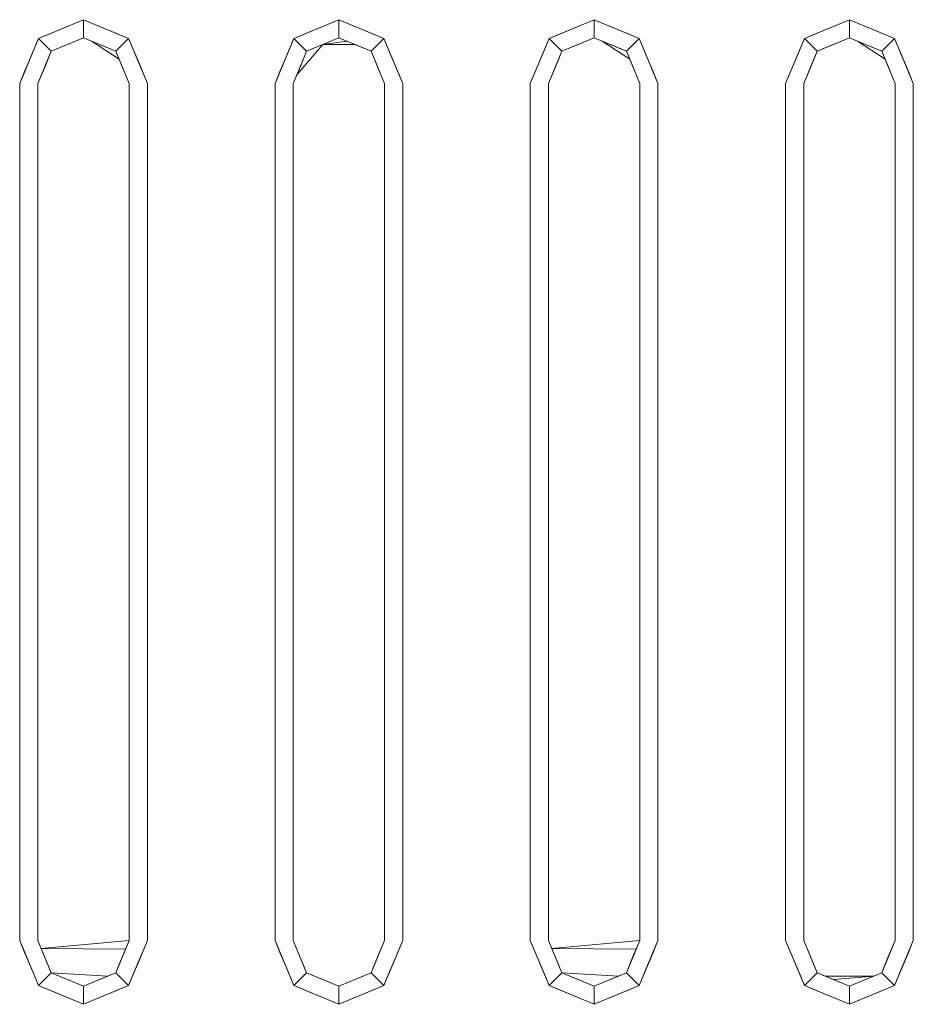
# Model space of a CAD drawing. Header units: millimetres. Extents: x 2 to 902, y -447 to 199.
# Tile 629 of 656: x 20.205 to 20.695, y 170.018 to 170.558. Entities that reach past the tile are written whole.
import ezdxf

# ---------------------------------------------------------------- set-up
doc = ezdxf.new("R2010")
doc.units = ezdxf.units.MM
doc.header["$MEASUREMENT"] = 0
doc.layers.add('IFC-Elemento construtivo genérico-Contorno', color=253, linetype='Continuous', lineweight=5)

msp = doc.modelspace()

# ---------------------------------------------------------------- linework, layer by layer
at = {"layer": 'IFC-Elemento construtivo genérico-Contorno', "color": 7, "lineweight": 5}
for p, q in [((20.21521, 170.54796), (20.23996, 170.55821)), ((20.21521, 170.54796), (20.23377, 170.55565)), ((20.22759, 170.55308), (20.23996, 170.55821)), ((20.22759, 170.55308), (20.23377, 170.55565)), ((20.23377, 170.55565), (20.23996, 170.55821)), ((20.23377, 170.55565), (20.23996, 170.55821)), ((20.23996, 170.54821), (20.23996, 170.55821)), ((20.23996, 170.55821), (20.24615, 170.55565)), ((20.23996, 170.54821), (20.23996, 170.55821)), ((20.23996, 170.55821), (20.26471, 170.54796)), ((20.23996, 170.55821), (20.25233, 170.55308)), ((20.23996, 170.55821), (20.24615, 170.55565)), ((20.24615, 170.55565), (20.25233, 170.55308)), ((20.24615, 170.55565), (20.26471, 170.54796)), ((20.35521, 170.54796), (20.37996, 170.55821)), ((20.35521, 170.54796), (20.37377, 170.55565)), ((20.36759, 170.55308), (20.37996, 170.55821)), ((20.36759, 170.55308), (20.37377, 170.55565)), ((20.37377, 170.55565), (20.37996, 170.55821)), ((20.37377, 170.55565), (20.37996, 170.55821)), ((20.37996, 170.54821), (20.37996, 170.55821)), ((20.37996, 170.55821), (20.38615, 170.55565)), ((20.37996, 170.54821), (20.37996, 170.55821)), ((20.37996, 170.55821), (20.40471, 170.54796)), ((20.37996, 170.55821), (20.39233, 170.55308)), ((20.37996, 170.55821), (20.38615, 170.55565)), ((20.38615, 170.55565), (20.39233, 170.55308)), ((20.38615, 170.55565), (20.40471, 170.54796)), ((20.49521, 170.54796), (20.51996, 170.55821)), ((20.49521, 170.54796), (20.51377, 170.55565)), ((20.50759, 170.55308), (20.51996, 170.55821)), ((20.50759, 170.55308), (20.51377, 170.55565)), ((20.51377, 170.55565), (20.51996, 170.55821)), ((20.51377, 170.55565), (20.51996, 170.55821)), ((20.51996, 170.54821), (20.51996, 170.55821)), ((20.51996, 170.55821), (20.52615, 170.55565)), ((20.51996, 170.54821), (20.51996, 170.55821)), ((20.51996, 170.55821), (20.54471, 170.54796)), ((20.51996, 170.55821), (20.53233, 170.55308)), ((20.51996, 170.55821), (20.52615, 170.55565)), ((20.52615, 170.55565), (20.53233, 170.55308)), ((20.52615, 170.55565), (20.54471, 170.54796)), ((20.63521, 170.54796), (20.65996, 170.55821)), ((20.63521, 170.54796), (20.65377, 170.55565)), ((20.64759, 170.55308), (20.65996, 170.55821)), ((20.64759, 170.55308), (20.65377, 170.55565)), ((20.65377, 170.55565), (20.65996, 170.55821)), ((20.65377, 170.55565), (20.65996, 170.55821)), ((20.65996, 170.54821), (20.65996, 170.55821)), ((20.65996, 170.55821), (20.66615, 170.55565)), ((20.65996, 170.54821), (20.65996, 170.55821)), ((20.65996, 170.55821), (20.68471, 170.54796)), ((20.65996, 170.55821), (20.67233, 170.55308)), ((20.65996, 170.55821), (20.66615, 170.55565)), ((20.66615, 170.55565), (20.67233, 170.55308)), ((20.66615, 170.55565), (20.68471, 170.54796)), ((20.21521, 170.54796), (20.2214, 170.55052)), ((20.21521, 170.54796), (20.2214, 170.55052)), ((20.2214, 170.55052), (20.22759, 170.55308)), ((20.2214, 170.55052), (20.22759, 170.55308)), ((20.22228, 170.54088), (20.23996, 170.54821)), ((20.22228, 170.54088), (20.23996, 170.54821)), ((20.2267, 170.54272), (20.23996, 170.54821)), ((20.23112, 170.54454), (20.23996, 170.54821)), ((20.23554, 170.54638), (20.23996, 170.54821)), ((20.23554, 170.54638), (20.23996, 170.54821)), ((20.23996, 170.54821), (20.2488, 170.54454)), ((20.23996, 170.54821), (20.24438, 170.54638)), ((20.23996, 170.54821), (20.25764, 170.54088)), ((20.23996, 170.54821), (20.2488, 170.54454)), ((20.23996, 170.54821), (20.24438, 170.54638)), ((20.23996, 170.54821), (20.25322, 170.54272)), ((20.25233, 170.55308), (20.25852, 170.55052)), ((20.25233, 170.55308), (20.26471, 170.54796)), ((20.25852, 170.55052), (20.26471, 170.54796)), ((20.35521, 170.54796), (20.3614, 170.55052)), ((20.35521, 170.54796), (20.3614, 170.55052)), ((20.3614, 170.55052), (20.36759, 170.55308)), ((20.3614, 170.55052), (20.36759, 170.55308)), ((20.36228, 170.54088), (20.37996, 170.54821)), ((20.3667, 170.54272), (20.37996, 170.54821)), ((20.37112, 170.54454), (20.37996, 170.54821)), ((20.37112, 170.54454), (20.37996, 170.54821)), ((20.37554, 170.54638), (20.37996, 170.54821)), ((20.37554, 170.54638), (20.37996, 170.54821)), ((20.37996, 170.54821), (20.38438, 170.54638)), ((20.37996, 170.54821), (20.3888, 170.54454)), ((20.37996, 170.54821), (20.39764, 170.54088)), ((20.37996, 170.54821), (20.3888, 170.54454)), ((20.37996, 170.54821), (20.38438, 170.54638)), ((20.37996, 170.54821), (20.39322, 170.54272)), ((20.39233, 170.55308), (20.39852, 170.55052)), ((20.39233, 170.55308), (20.40471, 170.54796)), ((20.39852, 170.55052), (20.40471, 170.54796)), ((20.49521, 170.54796), (20.5014, 170.55052)), ((20.49521, 170.54796), (20.5014, 170.55052)), ((20.5014, 170.55052), (20.50759, 170.55308)), ((20.5014, 170.55052), (20.50759, 170.55308)), ((20.50228, 170.54088), (20.51996, 170.54821)), ((20.50228, 170.54088), (20.51996, 170.54821)), ((20.5067, 170.54272), (20.51996, 170.54821)), ((20.51112, 170.54454), (20.51996, 170.54821)), ((20.51554, 170.54638), (20.51996, 170.54821)), ((20.51554, 170.54638), (20.51996, 170.54821)), ((20.51996, 170.54821), (20.5288, 170.54454)), ((20.51996, 170.54821), (20.52438, 170.54638)), ((20.51996, 170.54821), (20.53764, 170.54088)), ((20.51996, 170.54821), (20.5288, 170.54454)), ((20.51996, 170.54821), (20.52438, 170.54638)), ((20.51996, 170.54821), (20.53322, 170.54272)), ((20.53233, 170.55308), (20.53852, 170.55052)), ((20.53233, 170.55308), (20.54471, 170.54796)), ((20.53852, 170.55052), (20.54471, 170.54796)), ((20.63521, 170.54796), (20.6414, 170.55052)), ((20.63521, 170.54796), (20.6414, 170.55052)), ((20.6414, 170.55052), (20.64759, 170.55308)), ((20.6414, 170.55052), (20.64759, 170.55308)), ((20.64228, 170.54088), (20.65996, 170.54821)), ((20.64228, 170.54088), (20.65996, 170.54821)), ((20.6467, 170.54272), (20.65996, 170.54821)), ((20.65112, 170.54454), (20.65996, 170.54821)), ((20.65554, 170.54638), (20.65996, 170.54821)), ((20.65554, 170.54638), (20.65996, 170.54821)), ((20.65996, 170.54821), (20.66438, 170.54638)), ((20.65996, 170.54821), (20.67764, 170.54088)), ((20.65996, 170.54821), (20.6688, 170.54454)), ((20.65996, 170.54821), (20.66438, 170.54638)), ((20.65996, 170.54821), (20.67322, 170.54272)), ((20.67233, 170.55308), (20.67852, 170.55052)), ((20.67233, 170.55308), (20.68471, 170.54796)), ((20.67852, 170.55052), (20.68471, 170.54796)), ((20.20496, 170.52321), (20.21521, 170.54796)), ((20.21009, 170.53558), (20.21521, 170.54796)), ((20.21265, 170.54177), (20.21521, 170.54796)), ((20.21521, 170.54796), (20.22228, 170.54088)), ((20.21521, 170.54796), (20.22228, 170.54088)), ((20.22228, 170.54088), (20.23554, 170.54638)), ((20.22228, 170.54088), (20.23112, 170.54454)), ((20.2267, 170.54272), (20.23112, 170.54454)), ((20.23112, 170.54454), (20.23554, 170.54638)), ((20.24438, 170.54638), (20.25947, 170.53647)), ((20.24438, 170.54638), (20.2488, 170.54454)), ((20.24438, 170.54638), (20.25764, 170.54088)), ((20.2488, 170.54454), (20.25764, 170.54088)), ((20.2488, 170.54454), (20.25322, 170.54272)), ((20.2488, 170.54454), (20.25764, 170.54088)), ((20.25764, 170.54088), (20.26471, 170.54796)), ((20.25764, 170.54088), (20.26471, 170.54796)), ((20.26471, 170.54796), (20.26727, 170.54177)), ((20.26471, 170.54796), (20.26983, 170.53558)), ((20.26471, 170.54796), (20.26727, 170.54177)), ((20.34496, 170.52321), (20.35521, 170.54796)), ((20.35009, 170.53558), (20.35521, 170.54796)), ((20.35265, 170.54177), (20.35521, 170.54796)), ((20.35521, 170.54796), (20.36228, 170.54088)), ((20.35521, 170.54796), (20.36228, 170.54088)), ((20.35691, 170.5279), (20.37112, 170.54454)), ((20.36228, 170.54088), (20.37554, 170.54638)), ((20.36228, 170.54088), (20.37112, 170.54454)), ((20.36228, 170.54088), (20.37112, 170.54454)), ((20.3667, 170.54272), (20.37112, 170.54454)), ((20.37112, 170.54454), (20.38438, 170.54638)), ((20.37112, 170.54454), (20.37554, 170.54638)), ((20.37112, 170.54454), (20.3888, 170.54454)), ((20.38438, 170.54638), (20.3888, 170.54454)), ((20.38438, 170.54638), (20.39764, 170.54088)), ((20.3888, 170.54454), (20.39764, 170.54088)), ((20.3888, 170.54454), (20.39322, 170.54272)), ((20.3888, 170.54454), (20.39764, 170.54088)), ((20.39764, 170.54088), (20.40471, 170.54796)), ((20.39764, 170.54088), (20.40471, 170.54796)), ((20.40471, 170.54796), (20.40727, 170.54177)), ((20.40471, 170.54796), (20.40983, 170.53558)), ((20.40471, 170.54796), (20.40727, 170.54177)), ((20.48496, 170.52321), (20.49521, 170.54796)), ((20.49009, 170.53558), (20.49521, 170.54796)), ((20.49265, 170.54177), (20.49521, 170.54796)), ((20.49521, 170.54796), (20.50228, 170.54088)), ((20.49521, 170.54796), (20.50228, 170.54088)), ((20.50228, 170.54088), (20.51554, 170.54638)), ((20.50228, 170.54088), (20.51112, 170.54454)), ((20.5067, 170.54272), (20.51112, 170.54454)), ((20.51112, 170.54454), (20.51554, 170.54638)), ((20.52438, 170.54638), (20.53947, 170.53647)), ((20.52438, 170.54638), (20.5288, 170.54454)), ((20.52438, 170.54638), (20.53764, 170.54088)), ((20.5288, 170.54454), (20.53764, 170.54088)), ((20.5288, 170.54454), (20.53322, 170.54272)), ((20.5288, 170.54454), (20.53764, 170.54088)), ((20.53764, 170.54088), (20.54471, 170.54796)), ((20.53764, 170.54088), (20.54471, 170.54796)), ((20.54471, 170.54796), (20.54727, 170.54177)), ((20.54471, 170.54796), (20.54983, 170.53558)), ((20.54471, 170.54796), (20.54727, 170.54177)), ((20.62496, 170.52321), (20.63521, 170.54796)), ((20.63009, 170.53558), (20.63521, 170.54796)), ((20.63265, 170.54177), (20.63521, 170.54796)), ((20.63521, 170.54796), (20.64228, 170.54088)), ((20.63521, 170.54796), (20.64228, 170.54088)), ((20.64228, 170.54088), (20.65554, 170.54638)), ((20.64228, 170.54088), (20.65112, 170.54454)), ((20.6467, 170.54272), (20.65112, 170.54454)), ((20.65112, 170.54454), (20.65554, 170.54638)), ((20.66438, 170.54638), (20.67947, 170.53647)), ((20.66438, 170.54638), (20.67322, 170.54272)), ((20.66438, 170.54638), (20.6688, 170.54454)), ((20.66438, 170.54638), (20.67764, 170.54088)), ((20.6688, 170.54454), (20.67322, 170.54272)), ((20.6688, 170.54454), (20.67764, 170.54088)), ((20.67764, 170.54088), (20.68471, 170.54796)), ((20.67764, 170.54088), (20.68471, 170.54796)), ((20.68471, 170.54796), (20.68727, 170.54177)), ((20.68471, 170.54796), (20.68983, 170.53558)), ((20.68471, 170.54796), (20.68727, 170.54177)), ((20.20496, 170.52321), (20.21265, 170.54177)), ((20.21009, 170.53558), (20.21265, 170.54177)), ((20.21691, 170.5279), (20.22228, 170.54088)), ((20.21885, 170.5326), (20.22228, 170.54088)), ((20.22057, 170.53674), (20.22228, 170.54088)), ((20.22228, 170.54088), (20.2267, 170.54272)), ((20.22228, 170.54088), (20.2267, 170.54272)), ((20.25322, 170.54272), (20.25764, 170.54088)), ((20.25322, 170.54272), (20.25764, 170.54088)), ((20.25764, 170.54088), (20.25947, 170.53647)), ((20.25764, 170.54088), (20.2613, 170.53204)), ((20.25764, 170.54088), (20.26496, 170.52321)), ((20.25764, 170.54088), (20.2613, 170.53204)), ((20.25764, 170.54088), (20.25947, 170.53647)), ((20.25764, 170.54088), (20.26313, 170.52763)), ((20.26727, 170.54177), (20.26983, 170.53558)), ((20.26727, 170.54177), (20.26983, 170.53558)), ((20.26727, 170.54177), (20.27496, 170.52321)), ((20.35009, 170.53558), (20.35265, 170.54177)), ((20.36057, 170.53674), (20.36228, 170.54088)), ((20.36057, 170.53674), (20.36228, 170.54088)), ((20.36228, 170.54088), (20.3667, 170.54272)), ((20.36228, 170.54088), (20.3667, 170.54272)), ((20.39322, 170.54272), (20.39764, 170.54088)), ((20.39322, 170.54272), (20.39764, 170.54088)), ((20.39764, 170.54088), (20.39947, 170.53647)), ((20.39764, 170.54088), (20.40496, 170.52321)), ((20.39764, 170.54088), (20.40496, 170.52321)), ((20.39764, 170.54088), (20.4013, 170.53204)), ((20.39764, 170.54088), (20.39947, 170.53647)), ((20.39764, 170.54088), (20.40313, 170.52763)), ((20.40727, 170.54177), (20.40983, 170.53558)), ((20.40727, 170.54177), (20.40983, 170.53558)), ((20.40727, 170.54177), (20.41496, 170.52321)), ((20.49009, 170.53558), (20.49265, 170.54177)), ((20.49885, 170.5326), (20.50228, 170.54088)), ((20.50057, 170.53674), (20.50228, 170.54088)), ((20.50228, 170.54088), (20.5067, 170.54272)), ((20.50228, 170.54088), (20.5067, 170.54272)), ((20.53322, 170.54272), (20.53764, 170.54088)), ((20.53322, 170.54272), (20.53764, 170.54088)), ((20.53764, 170.54088), (20.53947, 170.53647)), ((20.53764, 170.54088), (20.5413, 170.53204)), ((20.53764, 170.54088), (20.54496, 170.52321)), ((20.53764, 170.54088), (20.5413, 170.53204)), ((20.53764, 170.54088), (20.53947, 170.53647)), ((20.53764, 170.54088), (20.54313, 170.52763)), ((20.54727, 170.54177), (20.54983, 170.53558)), ((20.54727, 170.54177), (20.54983, 170.53558)), ((20.54727, 170.54177), (20.55496, 170.52321)), ((20.63009, 170.53558), (20.63265, 170.54177)), ((20.63885, 170.5326), (20.64228, 170.54088)), ((20.64057, 170.53674), (20.64228, 170.54088)), ((20.64228, 170.54088), (20.6467, 170.54272)), ((20.64228, 170.54088), (20.6467, 170.54272)), ((20.67322, 170.54272), (20.67764, 170.54088)), ((20.67322, 170.54272), (20.67764, 170.54088)), ((20.67764, 170.54088), (20.67947, 170.53647)), ((20.67764, 170.54088), (20.6813, 170.53204)), ((20.67764, 170.54088), (20.68496, 170.52321)), ((20.67764, 170.54088), (20.6813, 170.53204)), ((20.67764, 170.54088), (20.67947, 170.53647)), ((20.67764, 170.54088), (20.68313, 170.52763)), ((20.68727, 170.54177), (20.68983, 170.53558)), ((20.68727, 170.54177), (20.69496, 170.52321)), ((20.68727, 170.54177), (20.69224, 170.52978)), ((20.68727, 170.54177), (20.68983, 170.53558)), ((20.68727, 170.54177), (20.69496, 170.52321)), ((20.20768, 170.52978), (20.21009, 170.53558)), ((20.20768, 170.52978), (20.21009, 170.53558)), ((20.21496, 170.52321), (20.22057, 170.53674)), ((20.21496, 170.52321), (20.21885, 170.5326)), ((20.21691, 170.5279), (20.22057, 170.53674)), ((20.21691, 170.5279), (20.21885, 170.5326)), ((20.21885, 170.5326), (20.22057, 170.53674)), ((20.25947, 170.53647), (20.26313, 170.52763)), ((20.25947, 170.53647), (20.26496, 170.52321)), ((20.2613, 170.53204), (20.26496, 170.52321)), ((20.2613, 170.53204), (20.26496, 170.52321)), ((20.26983, 170.53558), (20.27224, 170.52978)), ((20.26983, 170.53558), (20.27496, 170.52321)), ((20.26983, 170.53558), (20.27224, 170.52978)), ((20.34496, 170.52321), (20.35009, 170.53558)), ((20.34768, 170.52978), (20.35009, 170.53558)), ((20.34768, 170.52978), (20.35009, 170.53558)), ((20.35496, 170.52321), (20.36057, 170.53674)), ((20.35496, 170.52321), (20.35885, 170.5326)), ((20.35691, 170.5279), (20.36057, 170.53674)), ((20.35691, 170.5279), (20.36057, 170.53674)), ((20.35691, 170.5279), (20.35885, 170.5326)), ((20.35885, 170.5326), (20.36057, 170.53674)), ((20.35885, 170.5326), (20.36057, 170.53674)), ((20.39947, 170.53647), (20.4013, 170.53204)), ((20.39947, 170.53647), (20.40496, 170.52321)), ((20.4013, 170.53204), (20.40313, 170.52763)), ((20.4013, 170.53204), (20.40496, 170.52321)), ((20.40983, 170.53558), (20.41224, 170.52978)), ((20.40983, 170.53558), (20.41496, 170.52321)), ((20.40983, 170.53558), (20.41224, 170.52978)), ((20.48496, 170.52321), (20.49009, 170.53558)), ((20.48768, 170.52978), (20.49009, 170.53558)), ((20.48768, 170.52978), (20.49009, 170.53558)), ((20.49496, 170.52321), (20.50057, 170.53674)), ((20.49496, 170.52321), (20.49885, 170.5326)), ((20.49496, 170.52321), (20.49885, 170.5326)), ((20.49691, 170.5279), (20.50057, 170.53674)), ((20.49691, 170.5279), (20.50057, 170.53674)), ((20.49885, 170.5326), (20.50057, 170.53674)), ((20.53947, 170.53647), (20.54313, 170.52763)), ((20.53947, 170.53647), (20.54496, 170.52321)), ((20.5413, 170.53204), (20.54496, 170.52321)), ((20.5413, 170.53204), (20.54496, 170.52321)), ((20.54983, 170.53558), (20.55224, 170.52978)), ((20.54983, 170.53558), (20.55496, 170.52321)), ((20.54983, 170.53558), (20.55224, 170.52978)), ((20.62768, 170.52978), (20.63009, 170.53558)), ((20.62768, 170.52978), (20.63009, 170.53558)), ((20.63496, 170.52321), (20.64057, 170.53674)), ((20.63496, 170.52321), (20.63885, 170.5326)), ((20.63496, 170.52321), (20.63885, 170.5326)), ((20.63691, 170.5279), (20.64057, 170.53674)), ((20.63691, 170.5279), (20.63885, 170.5326)), ((20.63885, 170.5326), (20.64057, 170.53674)), ((20.67947, 170.53647), (20.68313, 170.52763)), ((20.67947, 170.53647), (20.68496, 170.52321)), ((20.6813, 170.53204), (20.68496, 170.52321)), ((20.6813, 170.53204), (20.68496, 170.52321)), ((20.68983, 170.53558), (20.69224, 170.52978)), ((20.68983, 170.53558), (20.69496, 170.52321)), ((20.68983, 170.53558), (20.69224, 170.52978)), ((20.20496, 170.52321), (20.20768, 170.52978)), ((20.20496, 170.52321), (20.20768, 170.52978)), ((20.21496, 170.52321), (20.21691, 170.5279)), ((20.21496, 170.52321), (20.21691, 170.5279)), ((20.26313, 170.52763), (20.26496, 170.52321)), ((20.26313, 170.52763), (20.26496, 170.52321)), ((20.27224, 170.52978), (20.27496, 170.52321)), ((20.27224, 170.52978), (20.27496, 170.52321)), ((20.34496, 170.52321), (20.34768, 170.52978)), ((20.34496, 170.52321), (20.34768, 170.52978)), ((20.35496, 170.52321), (20.35691, 170.5279)), ((20.35496, 170.52321), (20.35691, 170.5279)), ((20.40313, 170.52763), (20.40496, 170.52321)), ((20.40313, 170.52763), (20.40496, 170.52321)), ((20.41224, 170.52978), (20.41496, 170.52321)), ((20.41224, 170.52978), (20.41496, 170.52321)), ((20.48496, 170.52321), (20.48768, 170.52978)), ((20.48496, 170.52321), (20.48768, 170.52978)), ((20.49496, 170.52321), (20.49691, 170.5279)), ((20.49496, 170.52321), (20.49691, 170.5279)), ((20.54313, 170.52763), (20.54496, 170.52321)), ((20.54313, 170.52763), (20.54496, 170.52321)), ((20.55224, 170.52978), (20.55496, 170.52321)), ((20.55224, 170.52978), (20.55496, 170.52321)), ((20.62496, 170.52321), (20.62768, 170.52978)), ((20.62496, 170.52321), (20.62768, 170.52978)), ((20.63496, 170.52321), (20.63691, 170.5279)), ((20.63496, 170.52321), (20.63691, 170.5279)), ((20.68313, 170.52763), (20.68496, 170.52321)), ((20.68313, 170.52763), (20.68496, 170.52321)), ((20.69224, 170.52978), (20.69496, 170.52321)), ((20.69224, 170.52978), (20.69496, 170.52321)), ((20.20496, 170.05321), (20.20496, 170.52321)), ((20.20496, 170.05321), (20.20496, 170.52321)), ((20.21496, 170.05321), (20.21496, 170.52321)), ((20.21496, 170.05321), (20.21496, 170.52321)), ((20.26496, 170.05321), (20.26496, 170.52321)), ((20.26496, 170.05321), (20.26496, 170.52321)), ((20.27496, 170.05321), (20.27496, 170.52321)), ((20.27496, 170.05321), (20.27496, 170.52321)), ((20.34496, 170.05321), (20.34496, 170.52321)), ((20.34496, 170.05321), (20.34496, 170.52321)), ((20.35496, 170.05321), (20.35496, 170.52321)), ((20.35496, 170.05321), (20.35496, 170.52321)), ((20.40496, 170.05321), (20.40496, 170.52321)), ((20.40496, 170.05321), (20.40496, 170.52321)), ((20.41496, 170.05321), (20.41496, 170.52321)), ((20.41496, 170.05321), (20.41496, 170.52321)), ((20.48496, 170.05321), (20.48496, 170.52321)), ((20.48496, 170.05321), (20.48496, 170.52321)), ((20.49496, 170.05321), (20.49496, 170.52321)), ((20.49496, 170.05321), (20.49496, 170.52321)), ((20.54496, 170.05321), (20.54496, 170.52321)), ((20.54496, 170.05321), (20.54496, 170.52321)), ((20.55496, 170.05321), (20.55496, 170.52321)), ((20.55496, 170.05321), (20.55496, 170.52321)), ((20.62496, 170.05321), (20.62496, 170.52321)), ((20.62496, 170.05321), (20.62496, 170.52321)), ((20.63496, 170.05321), (20.63496, 170.52321)), ((20.63496, 170.05321), (20.63496, 170.52321)), ((20.68496, 170.05321), (20.68496, 170.52321)), ((20.68496, 170.05321), (20.68496, 170.52321)), ((20.69496, 170.05321), (20.69496, 170.52321)), ((20.69496, 170.05321), (20.69496, 170.52321)), ((20.20496, 170.05321), (20.20768, 170.04663)), ((20.20496, 170.05321), (20.20768, 170.04663)), ((20.20496, 170.05321), (20.21265, 170.03465)), ((20.20496, 170.05321), (20.21521, 170.02846)), ((20.21496, 170.05321), (20.21679, 170.04879)), ((20.21496, 170.05321), (20.22228, 170.03553)), ((20.21496, 170.05321), (20.22045, 170.03996)), ((20.21496, 170.05321), (20.21679, 170.04879)), ((20.21679, 170.04879), (20.26496, 170.05321)), ((20.25764, 170.03553), (20.26496, 170.05321)), ((20.25935, 170.03967), (20.26496, 170.05321)), ((20.26107, 170.04382), (20.26496, 170.05321)), ((20.26301, 170.04851), (20.26496, 170.05321)), ((20.26301, 170.04851), (20.26496, 170.05321)), ((20.26471, 170.02846), (20.27496, 170.05321)), ((20.26727, 170.03465), (20.27496, 170.05321)), ((20.27224, 170.04663), (20.27496, 170.05321)), ((20.27224, 170.04663), (20.27496, 170.05321)), ((20.34496, 170.05321), (20.34768, 170.04663)), ((20.34496, 170.05321), (20.34768, 170.04663)), ((20.34496, 170.05321), (20.35265, 170.03465)), ((20.34496, 170.05321), (20.35521, 170.02846)), ((20.35496, 170.05321), (20.35679, 170.04879)), ((20.35496, 170.05321), (20.35862, 170.04437)), ((20.35496, 170.05321), (20.36228, 170.03553)), ((20.35496, 170.05321), (20.36045, 170.03996)), ((20.35496, 170.05321), (20.35679, 170.04879)), ((20.39764, 170.03553), (20.40496, 170.05321)), ((20.39764, 170.03553), (20.40496, 170.05321)), ((20.39935, 170.03967), (20.40496, 170.05321)), ((20.40107, 170.04382), (20.40496, 170.05321)), ((20.40301, 170.04851), (20.40496, 170.05321)), ((20.40301, 170.04851), (20.40496, 170.05321)), ((20.40471, 170.02846), (20.41496, 170.05321)), ((20.40727, 170.03465), (20.41496, 170.05321)), ((20.41224, 170.04663), (20.41496, 170.05321)), ((20.41224, 170.04663), (20.41496, 170.05321)), ((20.48496, 170.05321), (20.48768, 170.04663)), ((20.48496, 170.05321), (20.48768, 170.04663)), ((20.48496, 170.05321), (20.49265, 170.03465)), ((20.48496, 170.05321), (20.49521, 170.02846)), ((20.49496, 170.05321), (20.49679, 170.04879)), ((20.49496, 170.05321), (20.50228, 170.03553)), ((20.49496, 170.05321), (20.50045, 170.03996)), ((20.49496, 170.05321), (20.49679, 170.04879)), ((20.49679, 170.04879), (20.54496, 170.05321)), ((20.53764, 170.03553), (20.54496, 170.05321)), ((20.53935, 170.03967), (20.54496, 170.05321)), ((20.54107, 170.04382), (20.54496, 170.05321)), ((20.54301, 170.04851), (20.54496, 170.05321)), ((20.54301, 170.04851), (20.54496, 170.05321)), ((20.54471, 170.02846), (20.55496, 170.05321)), ((20.54727, 170.03465), (20.55496, 170.05321)), ((20.55224, 170.04663), (20.55496, 170.05321)), ((20.55224, 170.04663), (20.55496, 170.05321)), ((20.62496, 170.05321), (20.62768, 170.04663)), ((20.62496, 170.05321), (20.62768, 170.04663)), ((20.62496, 170.05321), (20.63265, 170.03465)), ((20.62496, 170.05321), (20.63521, 170.02846)), ((20.63496, 170.05321), (20.63679, 170.04879)), ((20.63496, 170.05321), (20.64228, 170.03553)), ((20.63496, 170.05321), (20.64045, 170.03996)), ((20.63496, 170.05321), (20.63679, 170.04879)), ((20.67764, 170.03553), (20.68496, 170.05321)), ((20.67935, 170.03967), (20.68496, 170.05321)), ((20.68107, 170.04382), (20.68496, 170.05321)), ((20.68301, 170.04851), (20.68496, 170.05321)), ((20.68301, 170.04851), (20.68496, 170.05321)), ((20.68471, 170.02846), (20.69496, 170.05321)), ((20.68727, 170.03465), (20.69496, 170.05321)), ((20.69224, 170.04663), (20.69496, 170.05321)), ((20.69224, 170.04663), (20.69496, 170.05321)), ((20.20768, 170.04663), (20.21009, 170.04083)), ((20.20768, 170.04663), (20.21009, 170.04083)), ((20.21679, 170.04879), (20.21862, 170.04437)), ((20.21679, 170.04879), (20.22045, 170.03996)), ((20.21679, 170.04879), (20.26301, 170.04851)), ((20.21679, 170.04879), (20.22228, 170.03553)), ((20.25935, 170.03967), (20.26301, 170.04851)), ((20.25935, 170.03967), (20.26301, 170.04851)), ((20.26107, 170.04382), (20.26301, 170.04851)), ((20.26471, 170.02846), (20.27224, 170.04663)), ((20.26727, 170.03465), (20.27224, 170.04663)), ((20.26983, 170.04083), (20.27224, 170.04663)), ((20.34768, 170.04663), (20.35009, 170.04083)), ((20.34768, 170.04663), (20.35009, 170.04083)), ((20.35679, 170.04879), (20.35862, 170.04437)), ((20.35679, 170.04879), (20.36228, 170.03553)), ((20.39764, 170.03553), (20.40301, 170.04851)), ((20.39935, 170.03967), (20.40301, 170.04851)), ((20.40107, 170.04382), (20.40301, 170.04851)), ((20.40471, 170.02846), (20.41224, 170.04663)), ((20.40983, 170.04083), (20.41224, 170.04663)), ((20.48768, 170.04663), (20.49009, 170.04083)), ((20.48768, 170.04663), (20.49009, 170.04083)), ((20.49679, 170.04879), (20.49862, 170.04437)), ((20.49679, 170.04879), (20.50045, 170.03996)), ((20.49679, 170.04879), (20.54301, 170.04851)), ((20.49679, 170.04879), (20.50228, 170.03553)), ((20.53935, 170.03967), (20.54301, 170.04851)), ((20.53935, 170.03967), (20.54301, 170.04851)), ((20.54107, 170.04382), (20.54301, 170.04851)), ((20.54471, 170.02846), (20.55224, 170.04663)), ((20.54983, 170.04083), (20.55224, 170.04663)), ((20.62768, 170.04663), (20.63009, 170.04083)), ((20.62768, 170.04663), (20.63009, 170.04083)), ((20.63679, 170.04879), (20.63862, 170.04437)), ((20.63679, 170.04879), (20.64045, 170.03996)), ((20.63679, 170.04879), (20.64228, 170.03553)), ((20.67935, 170.03967), (20.68301, 170.04851)), ((20.68107, 170.04382), (20.68301, 170.04851)), ((20.68471, 170.02846), (20.69224, 170.04663)), ((20.68983, 170.04083), (20.69224, 170.04663)), ((20.21009, 170.04083), (20.21265, 170.03465)), ((20.21862, 170.04437), (20.22228, 170.03553)), ((20.25935, 170.03967), (20.26107, 170.04382)), ((20.25935, 170.03967), (20.26107, 170.04382)), ((20.26727, 170.03465), (20.26983, 170.04083)), ((20.35009, 170.04083), (20.35265, 170.03465)), ((20.35862, 170.04437), (20.36228, 170.03553)), ((20.35862, 170.04437), (20.36045, 170.03996)), ((20.39764, 170.03553), (20.40107, 170.04382)), ((20.39935, 170.03967), (20.40107, 170.04382)), ((20.39935, 170.03967), (20.40107, 170.04382)), ((20.40727, 170.03465), (20.40983, 170.04083)), ((20.49009, 170.04083), (20.49265, 170.03465)), ((20.49862, 170.04437), (20.50228, 170.03553)), ((20.53935, 170.03967), (20.54107, 170.04382)), ((20.53935, 170.03967), (20.54107, 170.04382)), ((20.54727, 170.03465), (20.54983, 170.04083)), ((20.63009, 170.04083), (20.63265, 170.03465)), ((20.63862, 170.04437), (20.64228, 170.03553)), ((20.67764, 170.03553), (20.68107, 170.04382)), ((20.67935, 170.03967), (20.68107, 170.04382)), ((20.67935, 170.03967), (20.68107, 170.04382)), ((20.68727, 170.03465), (20.68983, 170.04083)), ((20.21521, 170.02846), (20.22228, 170.03553)), ((20.21521, 170.02846), (20.22228, 170.03553)), ((20.22045, 170.03996), (20.22228, 170.03553)), ((20.22045, 170.03996), (20.22228, 170.03553)), ((20.22228, 170.03553), (20.23112, 170.03187)), ((20.22228, 170.03553), (20.25322, 170.03371)), ((20.22228, 170.03553), (20.23996, 170.02821)), ((20.22228, 170.03553), (20.23554, 170.03004)), ((20.22228, 170.03553), (20.2267, 170.03371)), ((20.23996, 170.02821), (20.25764, 170.03553)), ((20.24438, 170.03004), (20.25764, 170.03553)), ((20.2488, 170.03187), (20.25764, 170.03553)), ((20.25322, 170.03371), (20.25764, 170.03553)), ((20.25322, 170.03371), (20.25764, 170.03553)), ((20.25764, 170.03553), (20.25935, 170.03967)), ((20.25764, 170.03553), (20.25935, 170.03967)), ((20.25764, 170.03553), (20.26471, 170.02846)), ((20.25764, 170.03553), (20.26471, 170.02846)), ((20.35521, 170.02846), (20.36228, 170.03553)), ((20.35521, 170.02846), (20.36228, 170.03553)), ((20.36045, 170.03996), (20.36228, 170.03553)), ((20.36045, 170.03996), (20.36228, 170.03553)), ((20.36228, 170.03553), (20.37112, 170.03187)), ((20.36228, 170.03553), (20.3667, 170.03371)), ((20.36228, 170.03553), (20.37996, 170.02821)), ((20.36228, 170.03553), (20.37554, 170.03004)), ((20.36228, 170.03553), (20.3667, 170.03371)), ((20.37996, 170.02821), (20.39764, 170.03553)), ((20.37996, 170.02821), (20.39764, 170.03553)), ((20.38438, 170.03004), (20.39764, 170.03553)), ((20.39322, 170.03371), (20.39764, 170.03553)), ((20.39322, 170.03371), (20.39764, 170.03553)), ((20.39764, 170.03553), (20.39935, 170.03967)), ((20.39764, 170.03553), (20.39935, 170.03967)), ((20.39764, 170.03553), (20.40471, 170.02846)), ((20.39764, 170.03553), (20.40471, 170.02846)), ((20.49521, 170.02846), (20.50228, 170.03553)), ((20.49521, 170.02846), (20.50228, 170.03553)), ((20.50045, 170.03996), (20.50228, 170.03553)), ((20.50045, 170.03996), (20.50228, 170.03553)), ((20.50228, 170.03553), (20.51112, 170.03187)), ((20.50228, 170.03553), (20.53322, 170.03371)), ((20.50228, 170.03553), (20.51996, 170.02821)), ((20.50228, 170.03553), (20.51554, 170.03004)), ((20.50228, 170.03553), (20.5067, 170.03371)), ((20.51996, 170.02821), (20.53764, 170.03553)), ((20.52438, 170.03004), (20.53764, 170.03553)), ((20.5288, 170.03187), (20.53764, 170.03553)), ((20.53322, 170.03371), (20.53764, 170.03553)), ((20.53322, 170.03371), (20.53764, 170.03553)), ((20.53764, 170.03553), (20.53935, 170.03967)), ((20.53764, 170.03553), (20.53935, 170.03967)), ((20.53764, 170.03553), (20.54471, 170.02846)), ((20.53764, 170.03553), (20.54471, 170.02846)), ((20.63521, 170.02846), (20.64228, 170.03553)), ((20.63521, 170.02846), (20.64228, 170.03553)), ((20.64045, 170.03996), (20.64228, 170.03553)), ((20.64045, 170.03996), (20.64228, 170.03553)), ((20.64228, 170.03553), (20.65112, 170.03187)), ((20.64228, 170.03553), (20.6467, 170.03371)), ((20.64228, 170.03553), (20.65996, 170.02821)), ((20.64228, 170.03553), (20.65554, 170.03004)), ((20.64228, 170.03553), (20.6467, 170.03371)), ((20.65996, 170.02821), (20.67764, 170.03553)), ((20.66438, 170.03004), (20.67764, 170.03553)), ((20.6688, 170.03187), (20.67764, 170.03553)), ((20.67322, 170.03371), (20.67764, 170.03553)), ((20.67322, 170.03371), (20.67764, 170.03553)), ((20.67764, 170.03553), (20.67935, 170.03967)), ((20.67764, 170.03553), (20.67935, 170.03967)), ((20.67764, 170.03553), (20.68471, 170.02846)), ((20.67764, 170.03553), (20.68471, 170.02846)), ((20.21265, 170.03465), (20.21521, 170.02846)), ((20.21265, 170.03465), (20.21521, 170.02846)), ((20.2267, 170.03371), (20.23996, 170.02821)), ((20.23112, 170.03187), (20.23996, 170.02821)), ((20.23554, 170.03004), (20.23996, 170.02821)), ((20.23996, 170.02821), (20.25322, 170.03371)), ((20.23996, 170.02821), (20.2488, 170.03187)), ((20.23996, 170.02821), (20.24438, 170.03004)), ((20.26471, 170.02846), (20.26727, 170.03465)), ((20.26471, 170.02846), (20.26727, 170.03465)), ((20.35265, 170.03465), (20.35521, 170.02846)), ((20.35265, 170.03465), (20.35521, 170.02846)), ((20.3667, 170.03371), (20.37554, 170.03004)), ((20.3667, 170.03371), (20.37996, 170.02821)), ((20.37112, 170.03187), (20.37996, 170.02821)), ((20.37554, 170.03004), (20.37996, 170.02821)), ((20.37554, 170.03004), (20.37996, 170.02821)), ((20.37996, 170.02821), (20.39322, 170.03371)), ((20.37996, 170.02821), (20.38438, 170.03004)), ((20.37996, 170.02821), (20.38438, 170.03004)), ((20.40471, 170.02846), (20.40727, 170.03465)), ((20.40471, 170.02846), (20.40727, 170.03465)), ((20.49265, 170.03465), (20.49521, 170.02846)), ((20.49265, 170.03465), (20.49521, 170.02846)), ((20.5067, 170.03371), (20.51996, 170.02821)), ((20.51112, 170.03187), (20.51996, 170.02821)), ((20.51554, 170.03004), (20.51996, 170.02821)), ((20.51996, 170.02821), (20.53322, 170.03371)), ((20.51996, 170.02821), (20.5288, 170.03187)), ((20.51996, 170.02821), (20.52438, 170.03004)), ((20.54471, 170.02846), (20.54727, 170.03465)), ((20.54471, 170.02846), (20.54727, 170.03465)), ((20.63265, 170.03465), (20.63521, 170.02846)), ((20.63265, 170.03465), (20.63521, 170.02846)), ((20.64669, 170.03371), (20.67322, 170.03371)), ((20.6467, 170.03371), (20.65996, 170.02821)), ((20.65112, 170.03187), (20.67323, 170.03371)), ((20.65112, 170.03187), (20.65996, 170.02821)), ((20.65112, 170.03187), (20.65554, 170.03004)), ((20.65554, 170.03004), (20.65996, 170.02821)), ((20.65554, 170.03004), (20.65996, 170.02821)), ((20.65996, 170.02821), (20.67322, 170.03371)), ((20.65996, 170.02821), (20.6688, 170.03187)), ((20.65996, 170.02821), (20.66438, 170.03004)), ((20.65996, 170.02821), (20.66438, 170.03004)), ((20.66438, 170.03004), (20.6688, 170.03187)), ((20.6688, 170.03187), (20.67322, 170.03371)), ((20.68471, 170.02846), (20.68727, 170.03465)), ((20.68471, 170.02846), (20.68727, 170.03465)), ((20.21521, 170.02846), (20.2214, 170.0259)), ((20.21521, 170.02846), (20.23996, 170.01821)), ((20.21521, 170.02846), (20.22759, 170.02333)), ((20.21521, 170.02846), (20.2214, 170.0259)), ((20.21521, 170.02846), (20.23377, 170.02078)), ((20.2214, 170.0259), (20.22759, 170.02333)), ((20.2214, 170.0259), (20.23996, 170.01821)), ((20.23996, 170.01821), (20.26471, 170.02846)), ((20.23996, 170.01821), (20.23996, 170.02821)), ((20.23996, 170.01821), (20.23996, 170.02821)), ((20.23996, 170.01821), (20.25852, 170.0259)), ((20.24615, 170.02078), (20.26471, 170.02846)), ((20.25233, 170.02333), (20.26471, 170.02846)), ((20.25233, 170.02333), (20.25852, 170.0259)), ((20.25852, 170.0259), (20.26471, 170.02846)), ((20.25852, 170.0259), (20.26471, 170.02846)), ((20.35521, 170.02846), (20.3614, 170.0259)), ((20.35521, 170.02846), (20.37996, 170.01821)), ((20.35521, 170.02846), (20.36759, 170.02333)), ((20.35521, 170.02846), (20.3614, 170.0259)), ((20.35521, 170.02846), (20.37377, 170.02078)), ((20.3614, 170.0259), (20.36759, 170.02333)), ((20.3614, 170.0259), (20.37996, 170.01821)), ((20.37996, 170.01821), (20.40471, 170.02846)), ((20.37996, 170.01821), (20.37996, 170.02821)), ((20.37996, 170.01821), (20.37996, 170.02821)), ((20.37996, 170.01821), (20.39852, 170.0259)), ((20.38615, 170.02078), (20.40471, 170.02846)), ((20.39233, 170.02333), (20.40471, 170.02846)), ((20.39233, 170.02333), (20.39852, 170.0259)), ((20.39852, 170.0259), (20.40471, 170.02846)), ((20.39852, 170.0259), (20.40471, 170.02846)), ((20.49521, 170.02846), (20.5014, 170.0259)), ((20.49521, 170.02846), (20.51996, 170.01821)), ((20.49521, 170.02846), (20.50759, 170.02333)), ((20.49521, 170.02846), (20.5014, 170.0259)), ((20.49521, 170.02846), (20.51377, 170.02078)), ((20.5014, 170.0259), (20.50759, 170.02333)), ((20.5014, 170.0259), (20.51996, 170.01821)), ((20.51996, 170.01821), (20.54471, 170.02846)), ((20.51996, 170.01821), (20.51996, 170.02821)), ((20.51996, 170.01821), (20.51996, 170.02821)), ((20.51996, 170.01821), (20.53852, 170.0259)), ((20.52615, 170.02078), (20.54471, 170.02846)), ((20.53233, 170.02333), (20.54471, 170.02846)), ((20.53233, 170.02333), (20.53852, 170.0259)), ((20.53852, 170.0259), (20.54471, 170.02846)), ((20.53852, 170.0259), (20.54471, 170.02846)), ((20.63521, 170.02846), (20.6414, 170.0259)), ((20.63521, 170.02846), (20.65996, 170.01821)), ((20.63521, 170.02846), (20.64759, 170.02333)), ((20.63521, 170.02846), (20.6414, 170.0259)), ((20.63521, 170.02846), (20.65377, 170.02078)), ((20.6414, 170.0259), (20.64759, 170.02333)), ((20.6414, 170.0259), (20.65996, 170.01821)), ((20.65996, 170.01821), (20.68471, 170.02846)), ((20.65996, 170.01821), (20.65996, 170.02821)), ((20.65996, 170.01821), (20.65996, 170.02821)), ((20.65996, 170.01821), (20.67852, 170.0259)), ((20.66615, 170.02078), (20.68471, 170.02846)), ((20.67233, 170.02333), (20.68471, 170.02846)), ((20.67233, 170.02333), (20.67852, 170.0259)), ((20.67852, 170.0259), (20.68471, 170.02846)), ((20.67852, 170.0259), (20.68471, 170.02846)), ((20.22759, 170.02333), (20.23377, 170.02078)), ((20.22759, 170.02333), (20.23996, 170.01821)), ((20.23377, 170.02078), (20.23996, 170.01821)), ((20.23377, 170.02078), (20.23996, 170.01821)), ((20.23996, 170.01821), (20.25233, 170.02333)), ((20.23996, 170.01821), (20.24615, 170.02078)), ((20.23996, 170.01821), (20.24615, 170.02078)), ((20.24615, 170.02078), (20.25233, 170.02333)), ((20.36759, 170.02333), (20.37377, 170.02078)), ((20.36759, 170.02333), (20.37996, 170.01821)), ((20.37377, 170.02078), (20.37996, 170.01821)), ((20.37377, 170.02078), (20.37996, 170.01821)), ((20.37996, 170.01821), (20.39233, 170.02333)), ((20.37996, 170.01821), (20.38615, 170.02078)), ((20.37996, 170.01821), (20.38615, 170.02078)), ((20.38615, 170.02078), (20.39233, 170.02333)), ((20.50759, 170.02333), (20.51377, 170.02078)), ((20.50759, 170.02333), (20.51996, 170.01821)), ((20.51377, 170.02078), (20.51996, 170.01821)), ((20.51377, 170.02078), (20.51996, 170.01821)), ((20.51996, 170.01821), (20.53233, 170.02333)), ((20.51996, 170.01821), (20.52615, 170.02078)), ((20.51996, 170.01821), (20.52615, 170.02078)), ((20.52615, 170.02078), (20.53233, 170.02333)), ((20.64759, 170.02333), (20.65377, 170.02078)), ((20.64759, 170.02333), (20.65996, 170.01821)), ((20.65377, 170.02078), (20.65996, 170.01821)), ((20.65377, 170.02078), (20.65996, 170.01821)), ((20.65996, 170.01821), (20.67233, 170.02333)), ((20.65996, 170.01821), (20.66615, 170.02078)), ((20.65996, 170.01821), (20.66615, 170.02078)), ((20.66615, 170.02078), (20.67233, 170.02333))]:
    msp.add_line(p, q, dxfattribs=at)

doc.saveas('drawing.dxf')
